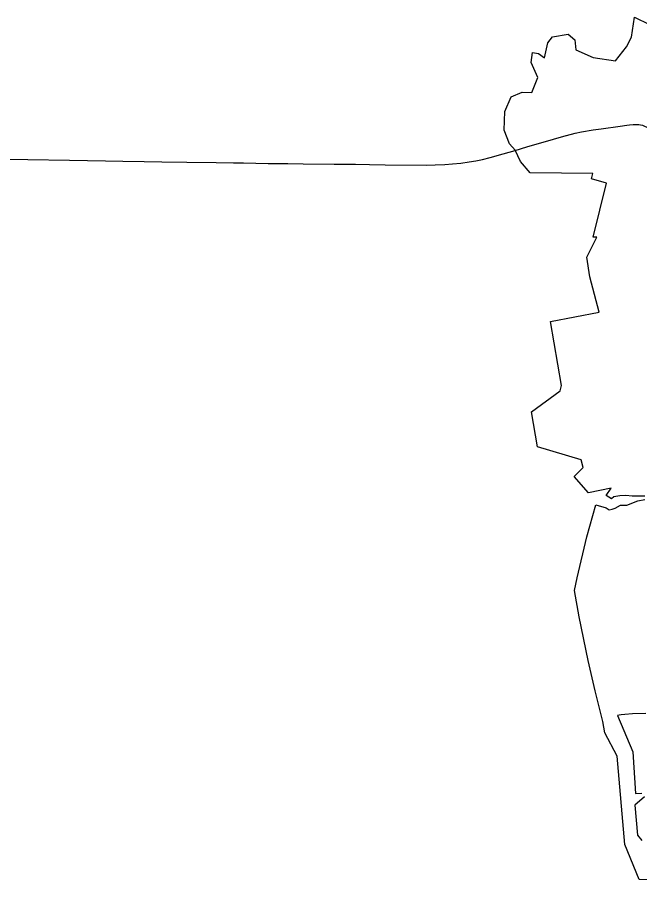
# Model space of a CAD drawing. Extents: x 0 to 34, y 0 to 22.
# Drawn here: x 4.4563 to 4.5412, y 18.5391 to 18.6569 of the extents above; entities that cross this region are included whole.
import ezdxf

# ---------------------------------------------------------------- set-up
doc = ezdxf.new("R2010")
doc.units = 0
doc.layers.add('GM_X_Corporation', color=7, linetype='Continuous')
doc.layers.add('GM_X_State_Route', color=7, linetype='Continuous')

msp = doc.modelspace()

# ---------------------------------------------------------------- linework, layer by layer
at = {"layer": 'GM_X_Corporation'}
for points in [[(4.541884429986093, 18.591500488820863), (4.540622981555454, 18.591507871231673), (4.540137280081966, 18.591522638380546), (4.539275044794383, 18.591591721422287), (4.53848294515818, 18.591567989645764), (4.537668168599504, 18.591403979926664), (4.537318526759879, 18.591124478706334), (4.536603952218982, 18.591614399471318), (4.537301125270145, 18.592606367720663), (4.534180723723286, 18.591943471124), (4.532235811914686, 18.59417790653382), (4.533480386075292, 18.595430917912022), (4.533222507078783, 18.5964587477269), (4.527235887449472, 18.598253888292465), (4.526424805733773, 18.603026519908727), (4.530314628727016, 18.60589326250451), (4.5305345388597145, 18.606591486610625), (4.529022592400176, 18.615365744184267), (4.535667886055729, 18.61661928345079), (4.5343927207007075, 18.621447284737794), (4.533972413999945, 18.624146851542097), (4.535343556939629, 18.62686540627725), (4.53482832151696, 18.6268559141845), (4.536668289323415, 18.634246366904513), (4.534597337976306, 18.634839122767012), (4.53476978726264, 18.635532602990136), (4.526228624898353, 18.635624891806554), (4.524928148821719, 18.63719484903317), (4.524191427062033, 18.638753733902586), (4.523430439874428, 18.63961808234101), (4.522712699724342, 18.641474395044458), (4.52278283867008, 18.64399993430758), (4.523671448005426, 18.64599705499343), (4.525138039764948, 18.64664729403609), (4.526460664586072, 18.646624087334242), (4.527277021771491, 18.64864494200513), (4.526385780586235, 18.650688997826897), (4.526552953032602, 18.652083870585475), (4.527394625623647, 18.651940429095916), (4.5282130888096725, 18.651339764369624), (4.52866873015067, 18.653384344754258), (4.529269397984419, 18.654226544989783), (4.531409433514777, 18.654565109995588), (4.532348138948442, 18.653795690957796), (4.532493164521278, 18.652449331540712), (4.534857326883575, 18.65139355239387), (4.537882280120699, 18.650913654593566), (4.539372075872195, 18.652839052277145), (4.54004868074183, 18.654175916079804), (4.540475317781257, 18.656880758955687), (4.54252517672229, 18.655909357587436)], [(4.5434137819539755, 18.53913551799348), (4.541130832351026, 18.53918034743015), (4.539146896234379, 18.543930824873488), (4.538113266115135, 18.556020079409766), (4.536410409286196, 18.559186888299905), (4.536169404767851, 18.560739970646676), (4.535111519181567, 18.56493408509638), (4.534167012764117, 18.569062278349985), (4.532905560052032, 18.575031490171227), (4.532273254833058, 18.578634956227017), (4.5326418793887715, 18.58033148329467), (4.533963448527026, 18.585956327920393), (4.535222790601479, 18.59030759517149), (4.536620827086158, 18.589912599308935), (4.537016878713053, 18.589656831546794), (4.537412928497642, 18.58970376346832), (4.537855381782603, 18.589866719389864), (4.5385773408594, 18.590286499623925), (4.539415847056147, 18.590287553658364), (4.540929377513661, 18.590870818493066), (4.541907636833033, 18.591034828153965)], [(4.542039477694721, 18.561849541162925), (4.540201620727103, 18.56176358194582), (4.539153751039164, 18.561716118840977), (4.538635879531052, 18.561663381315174), (4.538374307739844, 18.561621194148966), (4.538142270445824, 18.561570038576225), (4.540234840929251, 18.55661599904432), (4.540631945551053, 18.550918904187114), (4.54149101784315, 18.550957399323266)], [(4.541834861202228, 18.550471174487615), (4.540509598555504, 18.549296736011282), (4.540881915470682, 18.54520124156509), (4.541464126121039, 18.544486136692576)]]:
    msp.add_lwpolyline(points, dxfattribs=at)
at = {"layer": 'GM_X_State_Route'}
for points in [[(4.5311377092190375, 18.640721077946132), (4.531218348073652, 18.640743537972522), (4.532389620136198, 18.641038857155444), (4.533262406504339, 18.64122554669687), (4.534814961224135, 18.64149502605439), (4.535908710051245, 18.641651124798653), (4.53851440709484, 18.64203082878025), (4.5394499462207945, 18.642161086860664), (4.539809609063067, 18.642193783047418), (4.540284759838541, 18.64223702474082), (4.540801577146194, 18.642248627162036), (4.541060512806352, 18.642237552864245), (4.54131206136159, 18.642201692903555), (4.541557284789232, 18.64213577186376), (4.541844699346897, 18.64202449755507), (4.5425492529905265, 18.641687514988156), (4.542916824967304, 18.641505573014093)], [(4.524211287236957, 18.638707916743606), (4.525804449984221, 18.639186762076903), (4.5294443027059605, 18.640249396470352), (4.5311377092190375, 18.640721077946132)], [(4.495269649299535, 18.636882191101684), (4.499512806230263, 18.6368294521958), (4.502415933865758, 18.63680677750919), (4.504314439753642, 18.636775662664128), (4.506478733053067, 18.636747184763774), (4.512073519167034, 18.636699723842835), (4.51328908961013, 18.636716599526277), (4.514609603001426, 18.63677302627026), (4.515664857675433, 18.636849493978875), (4.516769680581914, 18.636968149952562), (4.5179219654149, 18.637131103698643), (4.518808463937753, 18.63728298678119), (4.519741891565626, 18.637473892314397), (4.520768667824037, 18.637728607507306), (4.5225522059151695, 18.638218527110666), (4.524211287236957, 18.638707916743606)], [(4.454190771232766, 18.637509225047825), (4.45770880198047, 18.637457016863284), (4.4634180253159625, 18.637372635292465), (4.4683214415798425, 18.637294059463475), (4.470694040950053, 18.637255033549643), (4.4736024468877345, 18.63720546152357), (4.476003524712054, 18.637164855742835), (4.4793934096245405, 18.637107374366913), (4.483400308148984, 18.637055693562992), (4.485773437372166, 18.637012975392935), (4.487121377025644, 18.636987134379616)], [(4.487121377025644, 18.636987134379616), (4.49051811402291, 18.63692121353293), (4.49127425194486, 18.636914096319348)], [(4.49127425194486, 18.636914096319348), (4.49320660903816, 18.636895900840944), (4.495269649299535, 18.636882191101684)]]:
    msp.add_lwpolyline(points, dxfattribs=at)

doc.saveas('drawing.dxf')
